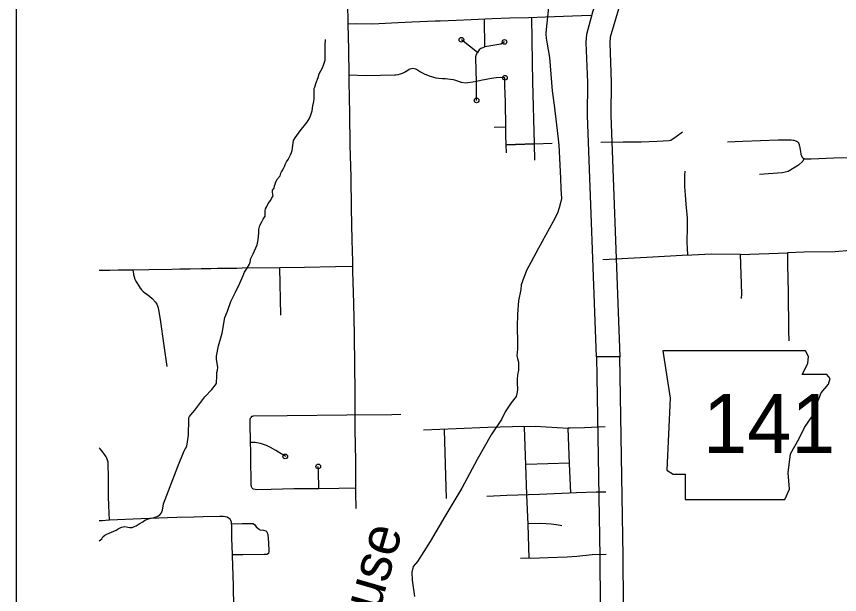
# Model space of a CAD drawing. Extents: x 309348 to 309445, y 336383 to 336484.
# Drawn here: x 309347.661 to 309349.42, y 336401.564 to 336402.8 of the extents above; entities that cross this region are included whole.
import ezdxf

# ---------------------------------------------------------------- set-up
doc = ezdxf.new("R2010")
doc.units = 0
doc.layers.add('R_Annotation', color=7, linetype='Continuous')
doc.layers.add('R_Border Notes', color=7, linetype='Continuous')

msp = doc.modelspace()

# ---------------------------------------------------------------- linework, layer by layer
at = {"layer": 'R_Annotation'}
msp.add_line((309348.9504, 336402.0727), (309348.9004, 336402.0724), dxfattribs=at)
for points in [[(309348.3696, 336402.785), (309348.3693, 336402.7967), (309348.3689, 336402.8185), (309348.3677, 336402.8908), (309348.3655, 336402.9944), (309348.3628, 336403.0985), (309348.3624, 336403.1392), (309348.3619, 336403.2139)], [(309348.8132, 336402.9721), (309348.7923, 336402.7651), (309348.7923, 336402.7624), (309348.793, 336402.7541), (309348.7944, 336402.7457), (309348.8, 336402.7129), (309348.8056, 336402.6416), (309348.8098, 336402.6109), (309348.8147, 336402.569), (309348.8182, 336402.5383), (309348.8195, 336402.525), (309348.8237, 336402.4545), (309348.8244, 336402.4321), (309348.8258, 336402.4112), (309348.8244, 336402.4049), (309348.8202, 336402.3909), (309348.8168, 336402.3797), (309348.8077, 336402.3623), (309348.7763, 336402.305), (309348.7602, 336402.2743), (309348.7518, 336402.2589), (309348.7448, 336402.2422), (309348.7392, 336402.2268), (309348.7385, 336402.2163)], [(309348.9492, 336402.8231), (309348.9292, 336402.7559), (309348.9286, 336402.7442), (309348.9315, 336402.6599), (309348.9311, 336402.5893), (309348.9504, 336402.0727), (309348.9004, 336402.0724), (309348.881, 336402.5884), (309348.8815, 336402.6591), (309348.8785, 336402.7447), (309348.8794, 336402.7627), (309348.8922, 336402.8107), (309348.9012, 336402.8372)], [(309348.3696, 336402.7849), (309348.3857, 336402.7856), (309348.4217, 336402.7847), (309348.4624, 336402.7869), (309348.5059, 336402.789), (309348.5563, 336402.7908), (309348.5664, 336402.7912), (309348.6005, 336402.7929), (309348.6328, 336402.7943), (309348.677, 336402.7961), (309348.7152, 336402.7975), (309348.7551, 336402.7986), (309348.7913, 336402.8), (309348.8684, 336402.8028), (309348.8903, 336402.8035)], [(309348.3796, 336402.2655), (309348.3793, 336402.2766), (309348.3782, 336402.3219), (309348.377, 336402.3898), (309348.3757, 336402.4576), (309348.374, 336402.525), (309348.3729, 336402.5932), (309348.3718, 336402.6612), (309348.3716, 336402.6753), (309348.3708, 336402.7288), (309348.3696, 336402.785)], [(309348.6618, 336402.7358), (309348.661, 336402.7938)], [(309348.7644, 336402.6609), (309348.7636, 336402.702), (309348.7618, 336402.7989)], [(309348.2245, 336402.4594), (309348.2259, 336402.4651), (309348.227, 336402.4682), (309348.2287, 336402.4703), (309348.2312, 336402.4753), (309348.2333, 336402.4799), (309348.2347, 336402.4841), (309348.2379, 336402.4898), (309348.2411, 336402.4943), (309348.2432, 336402.4986), (309348.2464, 336402.5042), (309348.2488, 336402.5092), (309348.2502, 336402.5141), (309348.2513, 336402.5243), (309348.2527, 336402.5353), (309348.2562, 336402.5406), (309348.2672, 336402.5558), (309348.282, 336402.5745), (309348.2866, 336402.5815), (309348.289, 336402.5879), (309348.2926, 336402.5988), (309348.2943, 336402.609), (309348.2964, 336402.6189), (309348.2971, 336402.6246), (309348.2971, 336402.632), (309348.2971, 336402.6433), (309348.2971, 336402.6461), (309348.2982, 336402.6493), (309348.3007, 336402.657), (309348.3053, 336402.6701), (309348.3077, 336402.6779), (309348.3144, 336402.6906), (309348.3176, 336402.6987), (309348.3201, 336402.7072), (309348.3204, 336402.716), (309348.3204, 336402.7252), (309348.3204, 336402.7389), (309348.3215, 336402.7511)], [(309348.6461, 336402.7237), (309348.6116, 336402.7506)], [(309348.6618, 336402.7358), (309348.6573, 336402.7336), (309348.6533, 336402.7318), (309348.6499, 336402.7292), (309348.6461, 336402.7237)], [(309348.7037, 336402.7459), (309348.6957, 336402.741), (309348.6917, 336402.7402), (309348.6618, 336402.7358)], [(309348.644, 336402.6606), (309348.6424, 336402.7115), (309348.6424, 336402.7123), (309348.6425, 336402.713), (309348.6425, 336402.7137), (309348.6426, 336402.7144), (309348.6427, 336402.7151), (309348.6428, 336402.7158), (309348.6429, 336402.7165), (309348.6431, 336402.7172), (309348.6433, 336402.7179), (309348.6435, 336402.7186), (309348.6438, 336402.7193), (309348.644, 336402.7199), (309348.6443, 336402.7206), (309348.6446, 336402.7212), (309348.645, 336402.7219), (309348.6453, 336402.7225), (309348.6457, 336402.7231), (309348.6461, 336402.7237)], [(309348.3716, 336402.6753), (309348.4081, 336402.6745), (309348.469, 336402.6758), (309348.4714, 336402.6759), (309348.4763, 336402.6765), (309348.4811, 336402.6777), (309348.4857, 336402.6793), (309348.4902, 336402.6815), (309348.4935, 336402.6836), (309348.4971, 336402.6859), (309348.4997, 336402.6875), (309348.5023, 336402.6888), (309348.5051, 336402.6895), (309348.5079, 336402.6897), (309348.5108, 336402.6894), (309348.5135, 336402.6885), (309348.5154, 336402.6875), (309348.5244, 336402.6823), (309348.5337, 336402.6774), (309348.5364, 336402.6761), (309348.543, 336402.6734), (309348.5498, 336402.6712), (309348.5567, 336402.6695), (309348.5637, 336402.6683), (309348.5709, 336402.6676), (309348.5774, 336402.6675), (309348.5828, 336402.6673), (309348.5886, 336402.6667), (309348.5943, 336402.6654), (309348.5987, 336402.6641), (309348.6124, 336402.6592)], [(309348.644, 336402.6616), (309348.6362, 336402.6596), (309348.6257, 336402.6582), (309348.6201, 336402.6581), (309348.6124, 336402.6592)], [(309348.7046, 336402.6695), (309348.6947, 336402.6696), (309348.6857, 336402.669), (309348.676, 336402.6676), (309348.6533, 336402.6633), (309348.644, 336402.6616)], [(309348.644, 336402.621), (309348.644, 336402.6606)], [(309348.7063, 336402.5634), (309348.7056, 336402.6171), (309348.7047, 336402.6521), (309348.7045, 336402.6596), (309348.7045, 336402.6599), (309348.7045, 336402.6602), (309348.7046, 336402.6695)], [(309348.7676, 336402.5281), (309348.7644, 336402.6609)], [(309348.7063, 336402.5634), (309348.6817, 336402.5629)], [(309348.7676, 336402.5281), (309348.707, 336402.5259), (309348.7065, 336402.5464), (309348.7063, 336402.5634)], [(309349.0844, 336402.5532), (309349.0708, 336402.5431), (309349.0593, 336402.5354), (309349.0553, 336402.5345), (309349.0302, 336402.5333), (309348.9957, 336402.5319), (309348.9574, 336402.5313), (309348.9094, 336402.531)], [(309349.1804, 336402.5326), (309349.2133, 336402.5339), (309349.2884, 336402.5365), (309349.3165, 336402.5364), (309349.3206, 336402.536), (309349.3219, 336402.5359), (309349.3254, 336402.5348), (309349.3258, 336402.5347), (309349.3262, 336402.5346), (309349.3266, 336402.5344), (309349.3269, 336402.5343), (309349.3273, 336402.5341), (309349.3277, 336402.5339), (309349.328, 336402.5337), (309349.3284, 336402.5335), (309349.3287, 336402.5333), (309349.329, 336402.5331), (309349.3293, 336402.5328), (309349.3297, 336402.5326), (309349.33, 336402.5323), (309349.3303, 336402.532), (309349.3305, 336402.5318), (309349.3308, 336402.5315), (309349.3311, 336402.5312), (309349.3313, 336402.5308), (309349.3316, 336402.5305), (309349.3318, 336402.5302), (309349.332, 336402.5299), (309349.3322, 336402.5295), (309349.3324, 336402.5292), (309349.3326, 336402.5288), (309349.3328, 336402.5284), (309349.333, 336402.5281), (309349.3331, 336402.5277), (309349.3333, 336402.5273), (309349.3334, 336402.5269), (309349.3335, 336402.5266), (309349.3336, 336402.5262), (309349.3337, 336402.5258), (309349.3337, 336402.5254), (309349.334, 336402.5235), (309349.3367, 336402.5066), (309349.3369, 336402.5055), (309349.3371, 336402.505), (309349.3378, 336402.5037), (309349.3385, 336402.5021), (309349.3394, 336402.5005), (309349.3395, 336402.5003), (309349.3396, 336402.5), (309349.3398, 336402.4998), (309349.34, 336402.4995), (309349.3402, 336402.4993), (309349.3403, 336402.499), (309349.3405, 336402.4988), (309349.3407, 336402.4986), (309349.3409, 336402.4984), (309349.3412, 336402.4982), (309349.3414, 336402.498), (309349.3416, 336402.4978), (309349.3418, 336402.4976), (309349.3421, 336402.4975), (309349.3423, 336402.4973), (309349.3426, 336402.4972), (309349.3428, 336402.497), (309349.3431, 336402.4969), (309349.3434, 336402.4968), (309349.3436, 336402.4966), (309349.3439, 336402.4965), (309349.3442, 336402.4964), (309349.3445, 336402.4964), (309349.3447, 336402.4963), (309349.345, 336402.4962), (309349.3453, 336402.4962)], [(309348.7069, 336402.5259), (309348.7676, 336402.5281)], [(309348.7069, 336402.5259), (309348.7076, 336402.5086)], [(309348.7676, 336402.5281), (309348.8054, 336402.5295)], [(309348.7686, 336402.4931), (309348.7676, 336402.5281)], [(309349.3436, 336402.4966), (309349.3412, 336402.4912), (309349.3323, 336402.4822), (309349.3099, 336402.4691), (309349.2971, 336402.4661), (309349.2488, 336402.4623)], [(309349.3453, 336402.4962), (309349.3456, 336402.4961), (309349.3459, 336402.4961), (309349.3461, 336402.4961), (309349.3464, 336402.496), (309349.3467, 336402.496), (309349.347, 336402.496), (309349.3588, 336402.4963), (309349.4076, 336402.4979), (309349.4386, 336402.499)], [(309349.0952, 336402.2901), (309349.0946, 336402.3048), (309349.0943, 336402.3165), (309349.0943, 336402.3282), (309349.0946, 336402.3399), (309349.0948, 336402.3493), (309349.0948, 336402.3588), (309349.0945, 336402.3682), (309349.0938, 336402.3776), (309349.0919, 336402.3984), (309349.0904, 336402.4192), (309349.0896, 336402.4276), (309349.0891, 336402.4359), (309349.0888, 336402.4442), (309349.0888, 336402.4526), (309349.089, 336402.4609), (309349.0895, 336402.4693)], [(309347.8372, 336401.6791), (309347.8428, 336401.6833), (309347.8453, 336401.6876), (309347.8492, 336401.6908), (309347.8538, 336401.6932), (309347.8587, 336401.6957), (309347.8739, 336401.7017), (309347.8781, 336401.7049), (309347.8852, 336401.7081), (309347.8926, 336401.7095), (309347.8989, 336401.7081), (309347.9028, 336401.7073), (309347.9081, 336401.7073), (309347.9127, 336401.7095), (309347.9162, 336401.7109), (309347.9226, 336401.7151), (309347.9307, 336401.7197), (309347.9353, 336401.7229), (309347.9448, 336401.7264), (309347.9529, 336401.7285), (309347.9617, 336401.7313), (309347.9673, 336401.7345), (309347.9709, 336401.7391), (309347.973, 336401.7448), (309347.9751, 336401.7582), (309348.0058, 336401.8379), (309348.0192, 336401.8718), (309348.0245, 336401.8817), (309348.0263, 336401.8905), (309348.0284, 336401.905), (309348.0291, 336401.9382), (309348.0294, 336401.942), (309348.0305, 336401.9452), (309348.0333, 336401.9487), (309348.0421, 336401.9583), (309348.0502, 336401.9696), (309348.0636, 336401.9872), (309348.0781, 336402.0027), (309348.0862, 336402.0126), (309348.0876, 336402.0151), (309348.0883, 336402.0172), (309348.0887, 336402.0313), (309348.0887, 336402.0387), (309348.0905, 336402.0437), (309348.0908, 336402.0497), (309348.0883, 336402.0677), (309348.0883, 336402.0737), (309348.0922, 336402.0959), (309348.1, 336402.1231), (309348.106, 336402.1563), (309348.1116, 336402.1704), (309348.119, 336402.1912), (309348.1285, 336402.211), (309348.1381, 336402.23), (309348.1455, 336402.2462), (309348.1479, 336402.2533), (309348.1536, 336402.2621), (309348.1585, 336402.271), (309348.1599, 336402.2752), (309348.1613, 336402.283), (309348.1663, 336402.2928), (309348.1751, 336402.3119), (309348.1776, 336402.3228), (309348.1786, 336402.338), (309348.179, 336402.3451), (309348.1807, 336402.3535), (309348.1853, 336402.3613), (309348.1878, 336402.3666), (309348.1924, 336402.3733), (309348.1924, 336402.3775), (309348.1924, 336402.3846), (309348.1927, 336402.3888), (309348.1949, 336402.3927), (309348.1984, 336402.4005), (309348.2044, 336402.4079), (309348.2061, 336402.4114), (309348.209, 336402.4167), (309348.2086, 336402.4199), (309348.2079, 336402.4252), (309348.2079, 336402.4287), (309348.2111, 336402.4333), (309348.2125, 336402.4379), (309348.2136, 336402.4421), (309348.215, 336402.4467), (309348.2188, 336402.4531), (309348.2245, 336402.4594)], [(309349.2082, 336402.2916), (309349.1459, 336402.2918), (309349.1039, 336402.2901), (309349.0832, 336402.2895), (309349.0078, 336402.2849), (309348.9137, 336402.2803)], [(309349.2082, 336402.2916), (309349.3086, 336402.2947)], [(309349.2104, 336402.197), (309349.2112, 336402.2071), (309349.2082, 336402.2916)], [(309349.3086, 336402.2947), (309349.3083, 336402.2692), (309349.3099, 336402.2111), (309349.3106, 336402.1289), (309349.3113, 336402.1065)], [(309349.4423, 336402.2996), (309349.4104, 336402.2973), (309349.3431, 336402.2961), (309349.3086, 336402.2947)], [(309347.9092, 336402.258), (309347.9039, 336402.258), (309347.8777, 336402.2578), (309347.8599, 336402.2575), (309347.8371, 336402.2569)], [(309348.2233, 336402.2631), (309348.1427, 336402.2618), (309348.1316, 336402.2617), (309348.0902, 336402.2611), (309348.0763, 336402.2608), (309348.0554, 336402.2604), (309348.0319, 336402.2602), (309348.0098, 336402.2598), (309347.9928, 336402.2593), (309347.9435, 336402.2585), (309347.9092, 336402.258)], [(309347.9092, 336402.258), (309347.9105, 336402.2498), (309347.9107, 336402.2485), (309347.9119, 336402.2436), (309347.9136, 336402.2388), (309347.9158, 336402.2342), (309347.9169, 336402.2322), (309347.9227, 336402.2231), (309347.925, 336402.2196), (309347.9251, 336402.2194), (309347.928, 336402.2158), (309347.9312, 336402.2125), (309347.9347, 336402.2096), (309347.9362, 336402.2086), (309347.9393, 336402.2065), (309347.9451, 336402.2021), (309347.9507, 336402.1972), (309347.9544, 336402.1935), (309347.9552, 336402.1926), (309347.958, 336402.1891), (309347.9604, 336402.1853), (309347.9623, 336402.1813), (309347.9636, 336402.177), (309347.9645, 336402.1731), (309347.9676, 336402.1521), (309347.9754, 336402.0968), (309347.9819, 336402.0519)], [(309348.3796, 336402.2655), (309348.3422, 336402.2648), (309348.276, 336402.2639), (309348.2233, 336402.2631)], [(309348.2257, 336402.1618), (309348.2233, 336402.2631)], [(309348.3845, 336401.9481), (309348.3843, 336401.9849), (309348.3843, 336402.0005), (309348.3841, 336402.0526), (309348.383, 336402.12), (309348.3817, 336402.1876), (309348.3799, 336402.255), (309348.3796, 336402.2655)], [(309348.7385, 336402.2163), (309348.7335, 336402.1922), (309348.7318, 336402.1639), (309348.7307, 336402.1366), (309348.7307, 336402.123), (309348.7313, 336402.1168), (309348.7313, 336402.1106), (309348.7313, 336402.1055), (309348.7313, 336402.0873), (309348.7307, 336402.0833), (309348.7307, 336402.0811), (309348.7301, 336402.0754), (309348.7318, 336402.0686), (309348.7335, 336402.0612), (309348.7335, 336402.0442), (309348.7318, 336402.034), (309348.7307, 336402.0238), (309348.7307, 336402.0164), (309348.7318, 336402.0034), (309348.7307, 336401.9972), (309348.729, 336401.9875), (309348.7182, 336401.9739), (309348.7052, 336401.9552), (309348.6972, 336401.9382), (309348.6751, 336401.9059), (309348.6451, 336401.8531), (309348.6122, 336401.7919), (309348.5765, 336401.7312), (309348.5447, 336401.6774), (309348.5181, 336401.6348), (309348.5085, 336401.6241), (309348.5056, 336401.6121), (309348.5067, 336401.5951), (309348.5113, 336401.56)], [(309348.9004, 336402.0724), (309348.9007, 336402.03), (309348.9072, 336401.6455), (309348.9086, 336401.4386), (309348.9156, 336401.1419), (309348.9156, 336401.0724), (309348.9171, 336401.0028), (309348.9171, 336400.9377), (309348.9184, 336400.8825)], [(309348.9683, 336400.8852), (309348.9671, 336400.9383), (309348.9672, 336401.0034), (309348.9656, 336401.073), (309348.9656, 336401.1425), (309348.9586, 336401.4393), (309348.9572, 336401.6461), (309348.9507, 336402.0306), (309348.9504, 336402.0727)], [(309348.1611, 336401.8872), (309348.16, 336401.9335), (309348.1602, 336401.9389), (309348.1607, 336401.9412), (309348.1617, 336401.943)], [(309348.3845, 336401.9481), (309348.3668, 336401.9479), (309348.2393, 336401.9466), (309348.1668, 336401.9458), (309348.1643, 336401.9451), (309348.163, 336401.9447), (309348.1617, 336401.943)], [(309348.3845, 336401.9481), (309348.4631, 336401.9492), (309348.4822, 336401.9496)], [(309348.3862, 336401.7918), (309348.3857, 336401.8498), (309348.3847, 336401.9173), (309348.3845, 336401.9481)], [(309348.5304, 336401.9165), (309348.6005, 336401.919), (309348.6681, 336401.9219), (309348.7207, 336401.9236), (309348.7691, 336401.924), (309348.8397, 336401.9202)], [(309348.7495, 336401.8407), (309348.7468, 336401.9219)], [(309348.919, 336401.9228), (309348.8744, 336401.921), (309348.8439, 336401.9201), (309348.8397, 336401.9202)], [(309348.8427, 336401.8436), (309348.8397, 336401.9202)], [(309348.5795, 336401.7694), (309348.5758, 336401.9166)], [(309348.2372, 336401.8591), (309348.2325, 336401.8616), (309348.2292, 336401.8634), (309348.2267, 336401.8649), (309348.215, 336401.8719), (309348.2037, 336401.8783), (309348.1948, 336401.8829), (309348.189, 336401.8849), (309348.1822, 336401.887), (309348.1707, 336401.889), (309348.1611, 336401.8894)], [(309348.1656, 336401.7905), (309348.1643, 336401.7914), (309348.1628, 336401.7943), (309348.1624, 336401.7992), (309348.1618, 336401.8576), (309348.1615, 336401.8726), (309348.1611, 336401.8872)], [(309347.8592, 336401.7234), (309347.8582, 336401.7543), (309347.8575, 336401.7738), (309347.8575, 336401.7895), (309347.8571, 336401.824), (309347.857, 336401.8353), (309347.8569, 336401.843), (309347.8564, 336401.8471), (309347.8541, 336401.8556), (309347.8524, 336401.8587), (309347.8499, 336401.8629), (309347.8455, 336401.8688), (309347.8395, 336401.8757), (309347.8371, 336401.8781)], [(309348.3071, 336401.7905), (309348.3063, 336401.8279), (309348.3062, 336401.8316), (309348.3058, 336401.8381)], [(309348.7516, 336401.778), (309348.7495, 336401.8407)], [(309348.8426, 336401.8452), (309348.7498, 336401.8419)], [(309348.8455, 336401.7818), (309348.8427, 336401.8436)], [(309348.3071, 336401.7905), (309348.3032, 336401.7904), (309348.2538, 336401.79), (309348.2047, 336401.789), (309348.1747, 336401.7884), (309348.1708, 336401.7887), (309348.167, 336401.7896), (309348.1656, 336401.7905)], [(309348.3862, 336401.7918), (309348.3499, 336401.7911), (309348.3071, 336401.7905)], [(309348.3869, 336401.7481), (309348.3863, 336401.7822), (309348.3862, 336401.7918)], [(309348.6662, 336401.7747), (309348.7088, 336401.7763), (309348.7783, 336401.7791), (309348.8574, 336401.7822), (309348.8994, 336401.7835), (309348.9201, 336401.7835)], [(309348.754, 336401.7148), (309348.7517, 336401.7766)], [(309348.1206, 336401.7186), (309348.1186, 336401.7227), (309348.1172, 336401.725), (309348.1142, 336401.7276), (309348.1108, 336401.7294), (309348.1077, 336401.7304), (309348.1023, 336401.731), (309348.0952, 336401.7312), (309348.06, 336401.7305), (309348.0397, 336401.7298), (309348.0036, 336401.7286), (309347.9835, 336401.728), (309347.9274, 336401.7257), (309347.8592, 336401.7234)], [(309347.8591, 336401.7234), (309347.8435, 336401.7221), (309347.8371, 336401.7218)], [(309348.1308, 336401.3168), (309348.1274, 336401.4221), (309348.1268, 336401.4496), (309348.1264, 336401.4747), (309348.1256, 336401.5357), (309348.1246, 336401.5837), (309348.1224, 336401.647), (309348.1216, 336401.6707), (309348.1212, 336401.6809), (309348.1209, 336401.7001), (309348.1207, 336401.7088), (309348.1207, 336401.7088), (309348.1206, 336401.7186)], [(309348.1206, 336401.7152), (309348.1429, 336401.7163), (309348.1664, 336401.716), (309348.1694, 336401.7139), (309348.173, 336401.7087), (309348.177, 336401.7056), (309348.1813, 336401.7028), (309348.1883, 336401.702), (309348.1935, 336401.7002), (309348.1955, 336401.6979), (309348.1976, 336401.6925), (309348.1992, 336401.6747), (309348.2002, 336401.6571), (309348.1991, 336401.6516), (309348.1961, 336401.6499), (309348.1904, 336401.6501), (309348.1442, 336401.6493), (309348.1223, 336401.6493)], [(309348.7567, 336401.6414), (309348.754, 336401.7148)], [(309348.7549, 336401.7164), (309348.7806, 336401.717), (309348.7921, 336401.7163), (309348.8035, 336401.7152), (309348.8149, 336401.7138), (309348.8262, 336401.7121)], [(309348.9209, 336401.6499), (309348.8914, 336401.649), (309348.8584, 336401.6456), (309348.8373, 336401.6443), (309348.7968, 336401.6428), (309348.7603, 336401.6412), (309348.7476, 336401.6418), (309348.7379, 336401.6412)]]:
    msp.add_lwpolyline(points, dxfattribs=at)
msp.add_lwpolyline([(309349.0423, 336402.0853), (309349.0575, 336401.9838), (309349.0507, 336401.8298), (309349.0643, 336401.8213), (309349.0897, 336401.8213), (309349.0897, 336401.7672), (309349.3029, 336401.7672), (309349.3131, 336401.7892), (309349.3097, 336401.8247), (309349.3147, 336401.8653), (309349.3334, 336401.8975), (309349.3452, 336401.9212), (309349.3621, 336401.9466), (309349.3723, 336401.9737), (309349.3807, 336401.9957), (309349.396, 336402.0143), (309349.3994, 336402.0261), (309349.3926, 336402.0346), (309349.3401, 336402.0346), (309349.352, 336402.0583), (309349.3537, 336402.0735), (309349.3467, 336402.0852)], close=True, dxfattribs=at)
for centre in [(309348.6116, 336402.7506), (309348.7037, 336402.7459), (309348.7046, 336402.6695), (309348.644, 336402.621), (309348.2351, 336401.8596), (309348.3058, 336401.8381)]:
    msp.add_circle(centre, 0.005, dxfattribs=at)
at = {"layer": 'R_Border Notes'}
msp.add_line((309347.6607, 336395.7269), (309347.6607, 336403.9877), dxfattribs=at)

# ---------------------------------------------------------------- texts
at = {"layer": 'R_Annotation'}
msp.add_text('141', height=0.12664, dxfattribs=at).set_placement((309349.1282, 336401.8665))
msp.add_text('Culberhouse', height=0.084508, rotation=73.8116, dxfattribs=at).set_placement((309348.3078, 336401.086))

doc.saveas('drawing.dxf')
